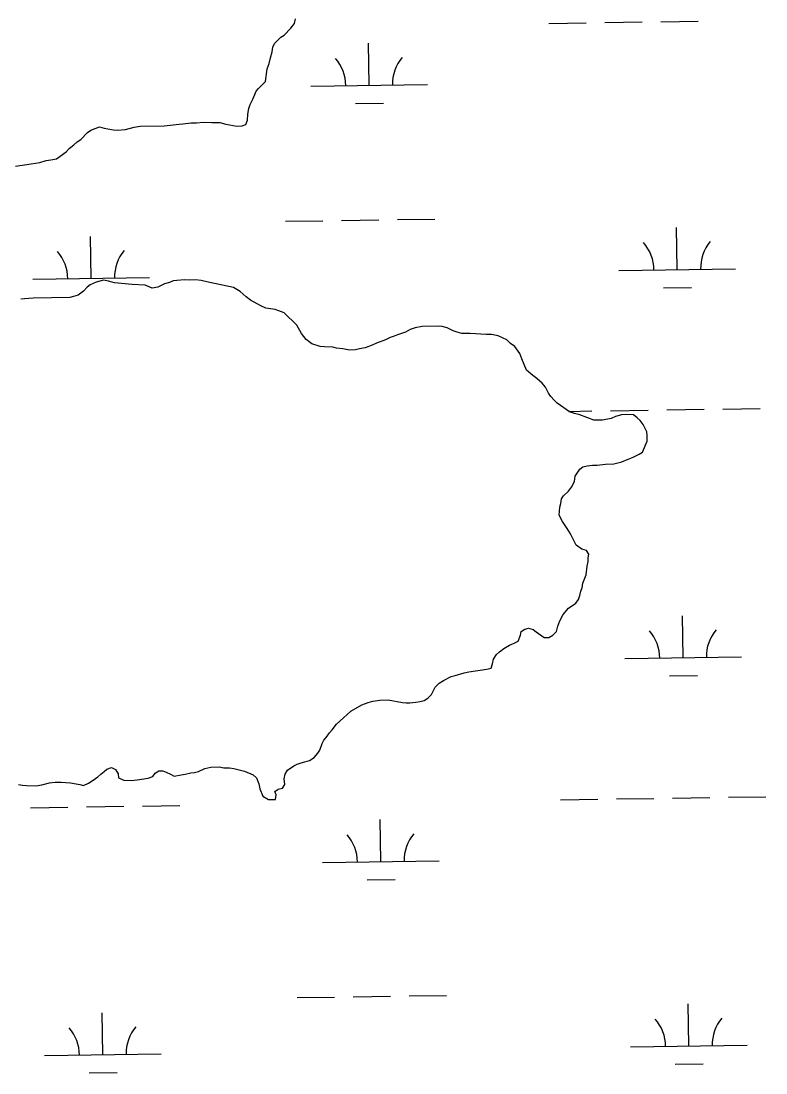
# Model space of a CAD drawing. Extents: x 3807117 to 3845308, y 337856 to 363736.
# Drawn here: x 3841019 to 3841656, y 356605 to 357506 of the extents above; entities that cross this region are included whole.
import ezdxf

# ---------------------------------------------------------------- set-up
doc = ezdxf.new("R2010")
doc.units = 0
doc.layers.add('V-TOPO-SHOR', color=7, linetype='Continuous')
doc.layers.add('V-WETL-SWMP', color=7, linetype='Continuous')

msp = doc.modelspace()

# ---------------------------------------------------------------- linework, layer by layer
at = {"layer": 'V-TOPO-SHOR'}
for points in [[(3841013.75, 357381.61), (3841027.2, 357383.42), (3841034.71, 357384.73), (3841040.23, 357386.41), (3841044.19, 357386.87), (3841048.93, 357387.74), (3841057.15, 357393.82), (3841059.88, 357396.65), (3841063.79, 357399.88), (3841066.53, 357402.3), (3841069.67, 357404.34), (3841075.51, 357410.38), (3841078.25, 357412.41), (3841085.74, 357415.31), (3841089.72, 357414.19), (3841092.91, 357413.45), (3841097.68, 357412.73), (3841100.85, 357412.39), (3841107.98, 357412.9), (3841115.48, 357415.01), (3841120.62, 357415.89), (3841141.23, 357416.23), (3841153.89, 357417.62), (3841157.06, 357417.68), (3841164.18, 357418.59), (3841168.94, 357418.67), (3841174.88, 357419.16), (3841182.02, 357418.88), (3841188.76, 357418.99), (3841193.94, 357417.49), (3841203.48, 357415.67), (3841207.83, 357416.14), (3841210.99, 357417.38), (3841212.51, 357420.97), (3841212.82, 357426.13), (3841213.54, 357430.9), (3841214.67, 357434.49), (3841216.97, 357438.89), (3841218.89, 357442.88), (3841220.03, 357445.68), (3841221.98, 357448.09), (3841227.82, 357454.13), (3841229.23, 357464.86), (3841231.14, 357469.65), (3841232.25, 357474.42), (3841233.75, 357479.6), (3841234.08, 357483.57), (3841235.61, 357486.77), (3841238.34, 357489.59), (3841241.07, 357492.01), (3841243.82, 357493.65), (3841249.67, 357499.69), (3841252.77, 357503.7), (3841253.5, 357507.68)], [(3841089.1, 357283.74), (3841082.79, 357282.05), (3841077.67, 357279.98), (3841075.32, 357277.96), (3841072.21, 357274.34), (3841067.51, 357271.09), (3841063.56, 357269.84), (3841060.41, 357268.99), (3841029.09, 357268.48), (3841021.57, 357267.96), (3841018.41, 357267.51)], [(3841496.96, 357121.99), (3841499.7, 357124.01), (3841503.25, 357124.86), (3841508, 357125.34), (3841511.96, 357125.41), (3841519.09, 357126.32), (3841526.22, 357126.43), (3841532.93, 357128.13), (3841538.44, 357130.6), (3841542.78, 357132.26), (3841547.89, 357134.72), (3841550.64, 357136.35), (3841554.84, 357145.94), (3841554.76, 357150.69), (3841554.31, 357153.86), (3841551.43, 357160.15), (3841548.6, 357163.67), (3841546.18, 357166.01), (3841542.97, 357168.34), (3841536.62, 357168.63), (3841532.66, 357168.57), (3841527.53, 357166.9), (3841523.99, 357165.25), (3841516.48, 357163.94), (3841508.95, 357163.81), (3841496.98, 357168.37), (3841492.6, 357169.49), (3841488.22, 357171), (3841477.79, 357178.36), (3841474.97, 357181.09), (3841472.14, 357184.22), (3841470.11, 357186.96), (3841467.65, 357192.07), (3841464.82, 357195.59), (3841460.39, 357199.48), (3841456.78, 357202.2), (3841451.55, 357206.87), (3841447.43, 357216.32), (3841445.76, 357221.05), (3841441.3, 357226.92), (3841437.69, 357229.64), (3841434.47, 357232.76), (3841427.27, 357236.2), (3841421.31, 357237.29), (3841416.95, 357237.22), (3841403.06, 357238.18), (3841395.92, 357238.06), (3841391.94, 357239.19), (3841388.75, 357240.33), (3841383.55, 357243.01), (3841379.17, 357244.13), (3841376, 357244.48), (3841362.12, 357244.25), (3841356.2, 357242.96), (3841351.86, 357241.7), (3841347.93, 357239.25), (3841340.83, 357237.15), (3841338.08, 357235.92), (3841334.53, 357234.67), (3841330.6, 357232.62), (3841323.11, 357229.73), (3841319.18, 357228.07), (3841313.26, 357225.99), (3841308.52, 357225.12), (3841304.97, 357224.27), (3841299.82, 357223.79), (3841294.25, 357224.89), (3841288.69, 357225.59), (3841285.51, 357226.33), (3841278.37, 357226.61), (3841274.79, 357226.94), (3841267.62, 357229.2), (3841262.8, 357233.09), (3841258.75, 357238.18), (3841254.67, 357245.24), (3841243.79, 357255.77), (3841239.4, 357257.68), (3841236.21, 357258.82), (3841228.26, 357259.87), (3841223.87, 357261.78), (3841215.06, 357266.79), (3841211.45, 357269.51), (3841206.22, 357274.18), (3841200.61, 357277.65), (3841191.06, 357279.48), (3841178.73, 357282.05), (3841172.76, 357283.54), (3841167.99, 357284.25), (3841163.24, 357283.78), (3841158.48, 357284.09), (3841152.14, 357283.59), (3841148.98, 357283.14), (3841145.83, 357281.9), (3841141.49, 357280.64), (3841135.59, 357277.77), (3841130.84, 357276.9), (3841124.85, 357279.57), (3841113.74, 357280.18), (3841098.66, 357281.52), (3841093.48, 357283.02), (3841089.1, 357283.74)], [(3841225.66, 356841.57), (3841230.46, 356838.87), (3841236.4, 356838.97), (3841237.13, 356842.95), (3841235.9, 356845.7), (3841238.64, 356847.73), (3841242.59, 356848.59), (3841244.52, 356851.79), (3841244.04, 356856.54), (3841244.77, 356860.52), (3841246.69, 356864.12), (3841252.18, 356867.78), (3841254.94, 356869.01), (3841258.48, 356870.26), (3841261.64, 356871.1), (3841265.59, 356872.36), (3841269.51, 356874.8), (3841272.62, 356878.42), (3841274.56, 356881.23), (3841276.45, 356886.81), (3841277.99, 356889.61), (3841279.93, 356892.02), (3841282.64, 356896.03), (3841284.98, 356898.45), (3841288.86, 356903.27), (3841294.72, 356908.92), (3841300.97, 356914.57), (3841310.39, 356919.88), (3841315.91, 356921.96), (3841319.85, 356923.21), (3841325.79, 356924.1), (3841332.92, 356924.22), (3841345.25, 356922.04), (3841348.42, 356921.7), (3841351.59, 356921.75), (3841356.74, 356922.23), (3841360.3, 356922.69), (3841363.85, 356923.54), (3841366.99, 356925.57), (3841370.11, 356928.8), (3841373.18, 356935.19), (3841376.69, 356938.42), (3841380.22, 356940.86), (3841386.91, 356944.14), (3841390.46, 356944.99), (3841397.95, 356947.49), (3841401.9, 356948.35), (3841407.83, 356949.24), (3841411.79, 356949.71), (3841417.33, 356950.59), (3841421.28, 356951.45), (3841422.41, 356955.04), (3841423.13, 356959.01), (3841425.84, 356963.02), (3841428.18, 356965.44), (3841432.1, 356968.28), (3841436.81, 356971.13), (3841440.75, 356972.78), (3841444.29, 356974.43), (3841446.18, 356979.61), (3841446.92, 356982.79), (3841450.06, 356984.83), (3841453.22, 356985.67), (3841457.2, 356984.55), (3841459.61, 356982.61), (3841466.44, 356977.57), (3841470.4, 356977.63), (3841473.94, 356979.67), (3841477.05, 356982.9), (3841478.17, 356987.28), (3841480.07, 356992.07), (3841482.76, 356997.26), (3841487.43, 357002.89), (3841493.7, 357006.96), (3841496.03, 357010.17), (3841497.16, 357013.76), (3841497.89, 357017.34), (3841499.04, 357020.13), (3841499.76, 357024.11), (3841502.42, 357031.29), (3841503.48, 357038.84), (3841504.21, 357042.81), (3841504.16, 357045.98), (3841504.9, 357049.17), (3841502.87, 357052.31), (3841498.88, 357053.43), (3841494.07, 357056.92), (3841492.44, 357059.67), (3841489.15, 357066.35), (3841486.3, 357071.06), (3841482.24, 357076.94), (3841479.37, 357082.45), (3841480.05, 357089.2), (3841480.79, 357092.38), (3841481.52, 357096.36), (3841483.06, 357099.16), (3841487.35, 357103.19), (3841490.08, 357106.41), (3841492.38, 357111.21), (3841493.09, 357115.98), (3841496.96, 357121.99)], [(3841016.56, 356851.59), (3841019.73, 356851.25), (3841023.31, 356850.91), (3841031.64, 356850.65), (3841036.38, 356851.52), (3841043.09, 356853.22), (3841047.84, 356853.7), (3841053, 356853.78), (3841060.94, 356853.12), (3841068.89, 356851.66), (3841072.07, 356850.92), (3841076.4, 356852.98), (3841080.32, 356855.42), (3841084.24, 356858.26), (3841086.98, 356860.68), (3841089.72, 356862.71), (3841092.06, 356864.73), (3841096, 356866.38), (3841099.6, 356864.46), (3841101.64, 356860.93), (3841102.1, 356857.37), (3841106.49, 356855.46), (3841112.84, 356855.16), (3841117.98, 356855.65), (3841127.48, 356856.99), (3841131.41, 356858.64), (3841133.35, 356861.45), (3841136.49, 356863.48), (3841140.05, 356863.54), (3841142.85, 356862.4), (3841146.45, 356860.48), (3841149.65, 356858.95), (3841155.58, 356859.84), (3841159.13, 356860.69), (3841163.87, 356861.56), (3841167.04, 356862.01), (3841170.59, 356862.86), (3841176.1, 356865.33), (3841181.23, 356866.6), (3841188.37, 356866.72), (3841192.35, 356865.99), (3841197.1, 356866.07), (3841200.68, 356865.34), (3841209.84, 356863.11), (3841217.42, 356860.07), (3841220.24, 356857.34), (3841222.31, 356852.22), (3841223.17, 356847.87), (3841225.66, 356841.57)]]:
    msp.add_lwpolyline(points, dxfattribs=at)
at = {"layer": 'V-WETL-SWMP'}
for p, q in [((3841470.5, 357503.9), (3841502.49, 357504.38)), ((3841518.49, 357504.62), (3841550.49, 357505.1)), ((3841566.49, 357505.34), (3841598.48, 357505.82)), ((3841316.68, 357450.85), (3841316.14, 357486.85)), ((3841266.69, 357450.1), (3841366.68, 357451.6)), ((3841304.91, 357435.24), (3841328.91, 357435.6)), ((3841245.01, 357334.33), (3841277.01, 357334.81)), ((3841293.01, 357335.05), (3841325, 357335.53)), ((3841341, 357335.77), (3841373, 357336.25)), ((3841580.51, 357292.93), (3841579.97, 357328.92)), ((3841078.66, 357285.41), (3841078.12, 357321.4)), ((3841028.67, 357284.66), (3841128.66, 357286.16)), ((3841530.52, 357292.18), (3841630.51, 357293.67)), ((3841568.75, 357277.32), (3841592.74, 357277.68)), ((3841487.58, 357171.45), (3841507.48, 357171.75)), ((3841523.47, 357171.99), (3841555.47, 357172.47)), ((3841571.47, 357172.71), (3841603.47, 357173.18)), ((3841619.46, 357173.42), (3841651.46, 357173.9)), ((3841585.5, 356960.29), (3841584.96, 356996.28)), ((3841535.5, 356959.54), (3841635.49, 356961.04)), ((3841573.73, 356944.68), (3841597.73, 356945.04)), ((3841480.46, 356838.63), (3841512.46, 356839.11)), ((3841528.46, 356839.35), (3841560.45, 356839.83)), ((3841576.45, 356840.07), (3841608.45, 356840.55)), ((3841624.45, 356840.79), (3841656.44, 356841.27)), ((3841026.61, 356831.83), (3841058.6, 356832.31)), ((3841074.6, 356832.55), (3841106.6, 356833.03)), ((3841122.6, 356833.27), (3841154.59, 356833.75)), ((3841326.65, 356785.58), (3841326.11, 356821.57)), ((3841276.65, 356784.83), (3841376.64, 356786.33)), ((3841314.88, 356769.97), (3841338.88, 356770.33)), ((3841254.98, 356669.06), (3841286.97, 356669.54)), ((3841302.97, 356669.78), (3841334.97, 356670.26)), ((3841350.97, 356670.5), (3841382.96, 356670.98)), ((3841088.63, 356620.13), (3841088.09, 356656.13)), ((3841590.48, 356627.65), (3841589.94, 356663.65)), ((3841540.49, 356626.9), (3841640.47, 356628.4)), ((3841038.63, 356619.38), (3841138.62, 356620.88)), ((3841578.71, 356612.04), (3841602.71, 356612.4)), ((3841076.86, 356604.52), (3841100.86, 356604.88))]:
    msp.add_line(p, q, dxfattribs=at)
for points in [[(3841013.75, 357381.61), (3841027.2, 357383.42), (3841034.71, 357384.73), (3841040.23, 357386.41), (3841044.19, 357386.87), (3841048.93, 357387.74), (3841057.15, 357393.82), (3841059.88, 357396.65), (3841063.79, 357399.88), (3841066.53, 357402.3), (3841069.67, 357404.34), (3841075.51, 357410.38), (3841078.25, 357412.41), (3841085.74, 357415.31), (3841089.72, 357414.19), (3841092.91, 357413.45), (3841097.68, 357412.73), (3841100.85, 357412.39), (3841107.98, 357412.9), (3841115.48, 357415.01), (3841120.62, 357415.89), (3841141.23, 357416.23), (3841153.89, 357417.62), (3841157.06, 357417.68), (3841164.18, 357418.59), (3841168.94, 357418.67), (3841174.88, 357419.16), (3841182.02, 357418.88), (3841188.76, 357418.99), (3841193.94, 357417.49), (3841203.48, 357415.67), (3841207.83, 357416.14), (3841210.99, 357417.38), (3841212.51, 357420.97), (3841212.82, 357426.13), (3841213.54, 357430.9), (3841214.67, 357434.49), (3841216.97, 357438.89), (3841218.89, 357442.88), (3841220.03, 357445.68), (3841221.98, 357448.09), (3841227.82, 357454.13), (3841229.23, 357464.86), (3841231.14, 357469.65), (3841232.25, 357474.42), (3841233.75, 357479.6), (3841234.08, 357483.57), (3841235.61, 357486.77), (3841238.34, 357489.59), (3841241.07, 357492.01), (3841243.82, 357493.65), (3841249.67, 357499.69), (3841252.77, 357503.7), (3841253.5, 357507.68)], [(3841089.1, 357283.74), (3841082.79, 357282.05), (3841077.67, 357279.98), (3841075.32, 357277.96), (3841072.21, 357274.34), (3841067.51, 357271.09), (3841063.56, 357269.84), (3841060.41, 357268.99), (3841029.09, 357268.48), (3841021.57, 357267.96), (3841018.41, 357267.51)], [(3841496.96, 357121.99), (3841499.7, 357124.01), (3841503.25, 357124.86), (3841508, 357125.34), (3841511.96, 357125.41), (3841519.09, 357126.32), (3841526.22, 357126.43), (3841532.93, 357128.13), (3841538.44, 357130.6), (3841542.78, 357132.26), (3841547.89, 357134.72), (3841550.64, 357136.35), (3841554.84, 357145.94), (3841554.76, 357150.69), (3841554.31, 357153.86), (3841551.43, 357160.15), (3841548.6, 357163.67), (3841546.18, 357166.01), (3841542.97, 357168.34), (3841536.62, 357168.63), (3841532.66, 357168.57), (3841527.53, 357166.9), (3841523.99, 357165.25), (3841516.48, 357163.94), (3841508.95, 357163.81), (3841496.98, 357168.37), (3841492.6, 357169.49), (3841488.22, 357171), (3841477.79, 357178.36), (3841474.97, 357181.09), (3841472.14, 357184.22), (3841470.11, 357186.96), (3841467.65, 357192.07), (3841464.82, 357195.59), (3841460.39, 357199.48), (3841456.78, 357202.2), (3841451.55, 357206.87), (3841447.43, 357216.32), (3841445.76, 357221.05), (3841441.3, 357226.92), (3841437.69, 357229.64), (3841434.47, 357232.76), (3841427.27, 357236.2), (3841421.31, 357237.29), (3841416.95, 357237.22), (3841403.06, 357238.18), (3841395.92, 357238.06), (3841391.94, 357239.19), (3841388.75, 357240.33), (3841383.55, 357243.01), (3841379.17, 357244.13), (3841376, 357244.48), (3841362.12, 357244.25), (3841356.2, 357242.96), (3841351.86, 357241.7), (3841347.93, 357239.25), (3841340.83, 357237.15), (3841338.08, 357235.92), (3841334.53, 357234.67), (3841330.6, 357232.62), (3841323.11, 357229.73), (3841319.18, 357228.07), (3841313.26, 357225.99), (3841308.52, 357225.12), (3841304.97, 357224.27), (3841299.82, 357223.79), (3841294.25, 357224.89), (3841288.69, 357225.59), (3841285.51, 357226.33), (3841278.37, 357226.61), (3841274.79, 357226.94), (3841267.62, 357229.2), (3841262.8, 357233.09), (3841258.75, 357238.18), (3841254.67, 357245.24), (3841243.79, 357255.77), (3841239.4, 357257.68), (3841236.21, 357258.82), (3841228.26, 357259.87), (3841223.87, 357261.78), (3841215.06, 357266.79), (3841211.45, 357269.51), (3841206.22, 357274.18), (3841200.61, 357277.65), (3841191.06, 357279.48), (3841178.73, 357282.05), (3841172.76, 357283.54), (3841167.99, 357284.25), (3841163.24, 357283.78), (3841158.48, 357284.09), (3841152.14, 357283.59), (3841148.98, 357283.14), (3841145.83, 357281.9), (3841141.49, 357280.64), (3841135.59, 357277.77), (3841130.84, 357276.9), (3841124.85, 357279.57), (3841113.74, 357280.18), (3841098.66, 357281.52), (3841093.48, 357283.02), (3841089.1, 357283.74)], [(3841225.66, 356841.57), (3841230.46, 356838.87), (3841236.4, 356838.97), (3841237.13, 356842.95), (3841235.9, 356845.7), (3841238.64, 356847.73), (3841242.59, 356848.59), (3841244.52, 356851.79), (3841244.04, 356856.54), (3841244.77, 356860.52), (3841246.69, 356864.12), (3841252.18, 356867.78), (3841254.94, 356869.01), (3841258.48, 356870.26), (3841261.64, 356871.1), (3841265.59, 356872.36), (3841269.51, 356874.8), (3841272.62, 356878.42), (3841274.56, 356881.23), (3841276.45, 356886.81), (3841277.99, 356889.61), (3841279.93, 356892.02), (3841282.64, 356896.03), (3841284.98, 356898.45), (3841288.86, 356903.27), (3841294.72, 356908.92), (3841300.97, 356914.57), (3841310.39, 356919.88), (3841315.91, 356921.96), (3841319.85, 356923.21), (3841325.79, 356924.1), (3841332.92, 356924.22), (3841345.25, 356922.04), (3841348.42, 356921.7), (3841351.59, 356921.75), (3841356.74, 356922.23), (3841360.3, 356922.69), (3841363.85, 356923.54), (3841366.99, 356925.57), (3841370.11, 356928.8), (3841373.18, 356935.19), (3841376.69, 356938.42), (3841380.22, 356940.86), (3841386.91, 356944.14), (3841390.46, 356944.99), (3841397.95, 356947.49), (3841401.9, 356948.35), (3841407.83, 356949.24), (3841411.79, 356949.71), (3841417.33, 356950.59), (3841421.28, 356951.45), (3841422.41, 356955.04), (3841423.13, 356959.01), (3841425.84, 356963.02), (3841428.18, 356965.44), (3841432.1, 356968.28), (3841436.81, 356971.13), (3841440.75, 356972.78), (3841444.29, 356974.43), (3841446.18, 356979.61), (3841446.92, 356982.79), (3841450.06, 356984.83), (3841453.22, 356985.67), (3841457.2, 356984.55), (3841459.61, 356982.61), (3841466.44, 356977.57), (3841470.4, 356977.63), (3841473.94, 356979.67), (3841477.05, 356982.9), (3841478.17, 356987.28), (3841480.07, 356992.07), (3841482.76, 356997.26), (3841487.43, 357002.89), (3841493.7, 357006.96), (3841496.03, 357010.17), (3841497.16, 357013.76), (3841497.89, 357017.34), (3841499.04, 357020.13), (3841499.76, 357024.11), (3841502.42, 357031.29), (3841503.48, 357038.84), (3841504.21, 357042.81), (3841504.16, 357045.98), (3841504.9, 357049.17), (3841502.87, 357052.31), (3841498.88, 357053.43), (3841494.07, 357056.92), (3841492.44, 357059.67), (3841489.15, 357066.35), (3841486.3, 357071.06), (3841482.24, 357076.94), (3841479.37, 357082.45), (3841480.05, 357089.2), (3841480.79, 357092.38), (3841481.52, 357096.36), (3841483.06, 357099.16), (3841487.35, 357103.19), (3841490.08, 357106.41), (3841492.38, 357111.21), (3841493.09, 357115.98), (3841496.96, 357121.99)], [(3841016.56, 356851.59), (3841019.73, 356851.25), (3841023.31, 356850.91), (3841031.64, 356850.65), (3841036.38, 356851.52), (3841043.09, 356853.22), (3841047.84, 356853.7), (3841053, 356853.78), (3841060.94, 356853.12), (3841068.89, 356851.66), (3841072.07, 356850.92), (3841076.4, 356852.98), (3841080.32, 356855.42), (3841084.24, 356858.26), (3841086.98, 356860.68), (3841089.72, 356862.71), (3841092.06, 356864.73), (3841096, 356866.38), (3841099.6, 356864.46), (3841101.64, 356860.93), (3841102.1, 356857.37), (3841106.49, 356855.46), (3841112.84, 356855.16), (3841117.98, 356855.65), (3841127.48, 356856.99), (3841131.41, 356858.64), (3841133.35, 356861.45), (3841136.49, 356863.48), (3841140.05, 356863.54), (3841142.85, 356862.4), (3841146.45, 356860.48), (3841149.65, 356858.95), (3841155.58, 356859.84), (3841159.13, 356860.69), (3841163.87, 356861.56), (3841167.04, 356862.01), (3841170.59, 356862.86), (3841176.1, 356865.33), (3841181.23, 356866.6), (3841188.37, 356866.72), (3841192.35, 356865.99), (3841197.1, 356866.07), (3841200.68, 356865.34), (3841209.84, 356863.11), (3841217.42, 356860.07), (3841220.24, 356857.34), (3841222.31, 356852.22), (3841223.17, 356847.87), (3841225.66, 356841.57)]]:
    msp.add_lwpolyline(points, dxfattribs=at)
for centre, start, end in [((3841261.44, 357450.5), 0.08653, 41.63019), ((3841371.91, 357452.15), 140.08653, 181.63019), ((3841525.27, 357292.57), 0.08653, 41.63019), ((3841635.74, 357294.23), 140.08653, 181.63019), ((3841023.42, 357285.05), 0.08653, 41.63019), ((3841133.89, 357286.71), 140.08653, 181.63019), ((3841530.25, 356959.93), 0.08653, 41.63019), ((3841640.73, 356961.59), 140.08653, 181.63019), ((3841271.4, 356785.22), 0.08653, 41.63019), ((3841381.88, 356786.88), 140.08653, 181.63019), ((3841535.24, 356627.3), 0.08653, 41.63019), ((3841645.71, 356628.95), 140.08653, 181.63019), ((3841033.38, 356619.78), 0.08653, 41.63019), ((3841143.86, 356621.43), 140.08653, 181.63019)]:
    msp.add_arc(centre, 35.25, start, end, dxfattribs=at)

doc.saveas('drawing.dxf')
